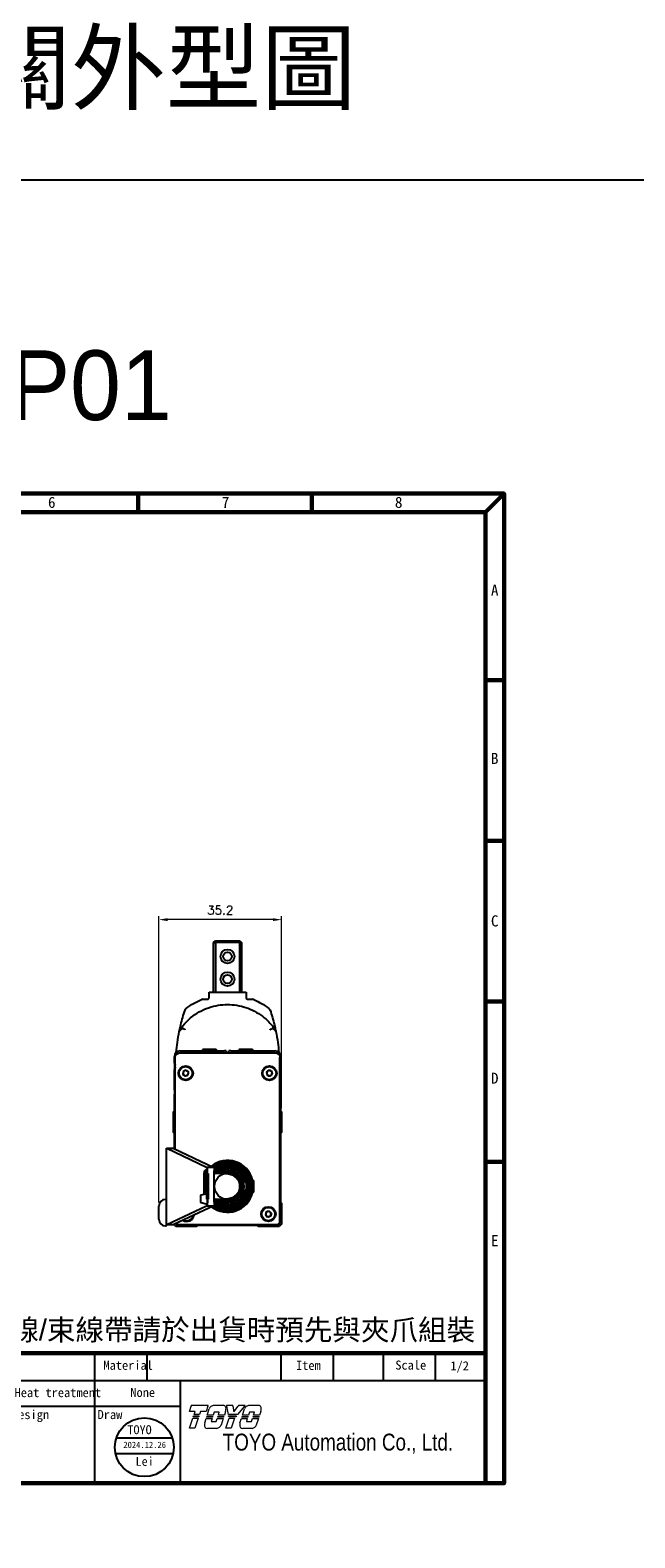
# Model space of a CAD drawing. Header units: millimetres. Extents: x 399 to 6076, y -1991 to 1602.
# Tile 308 of 324: x 5402 to 5576, y 396 to 828. Entities that reach past the tile are written whole.
import ezdxf
from ezdxf.enums import TextEntityAlignment as Align

# ---------------------------------------------------------------- set-up
doc = ezdxf.new("R2010")
doc.units = ezdxf.units.MM
doc.linetypes.add('SLD-實線', pattern=[0])
for name, color, linetype, lineweight in [('AM_0', 7, 'Continuous', 50), ('AM_5', 3, 'Continuous', 25), ('可見 (ISO)', 7, 'Continuous', 25)]:
    doc.layers.add(name, color=color, linetype=linetype, lineweight=lineweight)
doc.layers.add('BORDER', color=7, linetype='Continuous')
doc.layers.add('圖框', color=7, linetype='SLD-實線')
doc.styles.add('SEACAD_arial_ttf', font='arial.ttf', dxfattribs={"height": 0.2})
doc.styles.get("Standard").update_dxf_attribs({"font": 'arial.ttf'})
doc.styles.add('尺寸標註', font='romans.shx', dxfattribs={"bigfont": 'CHINESET.SHX'})
doc.styles.add('標題欄', font='txt')
doc.dimstyles.new('CNS1$0', dxfattribs={"dimtxt": 2.5, "dimasz": 2.5, "dimexe": 1, "dimexo": 1, "dimgap": 1.5, "dimtad": 1, "dimtoh": 1, "dimdec": 1, "dimdsep": 46, "dimtxsty": '尺寸標註', "dimcen": 0, "dimclrd": 2, "dimclre": 2, "dimclrt": 1, "dimadec": 0, "dimazin": 2, "dimtp": 0.1, "dimtm": 0.1, "dimtfac": 0.71, "dimtdec": 1, "dimtmove": 0, "dimatfit": 0, "dimfxl": 0, "dimlwd": 13, "dimlwe": 13, "dimarcsym": 0})

# ---------------------------------------------------------------- blocks, each defined once
blk = doc.blocks.new('A4-英文圖框-橫式')
at = {"layer": 'BORDER', "color": 123, "linetype": 'Continuous', "lineweight": 60, "ltscale": 25.4}
for p, q in [((2450.2, 183.5), (2450.2, 188.79)), ((2499.95, 183.5), (2499.95, 188.79)), ((2549.79, 183.5), (2555.09, 188.79)), ((2151.7, 183.5), (2549.79, 183.5)), ((2549.79, 183.5), (2549.79, -95.06)), ((2549.79, 135.31), (2555.09, 135.31)), ((2549.79, 89.23), (2555.09, 89.23)), ((2549.79, 43.16), (2555.09, 43.16)), ((2549.79, -2.91), (2555.09, -2.91)), ((2151.7, -57.78), (2549.79, -57.78))]:
    blk.add_line(p, q, dxfattribs=at)
at = {"layer": 'BORDER', "color": 60, "linetype": 'Continuous', "ltscale": 25.4}
for p, q in [((2437.78, -65.63), (2437.78, -57.78)), ((2452.78, -65.63), (2452.78, -57.78)), ((2491.17, -65.63), (2491.17, -57.78)), ((2506.17, -65.63), (2506.17, -57.78)), ((2520.48, -65.63), (2520.48, -57.78)), ((2535.48, -65.63), (2535.48, -57.78)), ((2151.7, -65.63), (2549.79, -65.63)), ((2437.78, -95.06), (2437.78, -65.63)), ((2462.31, -95.06), (2462.31, -65.63)), ((2364.21, -72.99), (2462.31, -72.99)), ((2364.21, -95.06), (2549.79, -95.06))]:
    blk.add_line(p, q, dxfattribs=at)
at = {"layer": 'BORDER', "color": 123, "linetype": 'Continuous', "lineweight": 60, "ltscale": 25.4}
blk.add_lwpolyline([(2151.7, 188.79), (2555.09, 188.79), (2555.09, -95.06), (2151.7, -95.06)], close=True, dxfattribs=at)
at = {"layer": '可見 (ISO)', "lineweight": 5}
for p, q in [((2464.86, -74.45), (2465.34, -72.94)), ((2465.42, -72.7), (2465.34, -72.94)), ((2465.42, -72.7), (2470.26, -72.7)), ((2470.18, -72.94), (2469.69, -74.45)), ((2470.18, -72.94), (2470.26, -72.7)), ((2471.8, -72.7), (2474.55, -72.7)), ((2475.55, -72.7), (2475.59, -72.94)), ((2475.55, -72.7), (2477.31, -72.7)), ((2476.04, -75.35), (2475.59, -72.94)), ((2477.34, -72.94), (2477.31, -72.7)), ((2477.34, -72.94), (2477.59, -74.57)), ((2477.59, -74.57), (2478.86, -72.94)), ((2480.66, -72.94), (2478.67, -75.35)), ((2479.05, -72.7), (2478.86, -72.94)), ((2479.05, -72.7), (2480.86, -72.7)), ((2480.66, -72.94), (2480.86, -72.7)), ((2481.92, -72.7), (2484.68, -72.7)), ((2466.49, -74.45), (2464.86, -74.45)), ((2464.9, -79.28), (2465.84, -76.38)), ((2465.84, -76.38), (2467.4, -76.38)), ((2465.99, -75.96), (2466.06, -75.75)), ((2467.55, -75.96), (2465.99, -75.96)), ((2466.06, -75.75), (2467.62, -75.75)), ((2466.2, -75.35), (2466.49, -74.45)), ((2467.77, -75.35), (2466.2, -75.35)), ((2467.4, -76.38), (2466.47, -79.28)), ((2467.62, -75.75), (2467.55, -75.96)), ((2468.06, -74.45), (2467.77, -75.35)), ((2469.69, -74.45), (2468.06, -74.45)), ((2469.25, -77.77), (2469.66, -76.5)), ((2469.66, -76.5), (2471.36, -76.5)), ((2469.79, -76.08), (2469.86, -75.88)), ((2471.49, -76.08), (2469.79, -76.08)), ((2469.86, -75.88), (2471.56, -75.88)), ((2469.97, -75.48), (2470.53, -73.73)), ((2471.69, -75.48), (2469.97, -75.48)), ((2471.36, -76.5), (2471.09, -77.31)), ((2471.09, -77.31), (2472.57, -77.31)), ((2471.56, -75.88), (2471.49, -76.08)), ((2471.95, -74.66), (2471.69, -75.48)), ((2473.43, -74.66), (2471.95, -74.66)), ((2472.57, -77.31), (2472.83, -76.5)), ((2472.83, -76.5), (2474.53, -76.5)), ((2472.99, -76.08), (2473.06, -75.88)), ((2474.69, -76.08), (2472.99, -76.08)), ((2473.06, -75.88), (2474.76, -75.88)), ((2473.17, -75.48), (2473.43, -74.66)), ((2474.89, -75.48), (2473.17, -75.48)), ((2474.53, -76.5), (2473.94, -78.35)), ((2474.76, -75.88), (2474.69, -76.08)), ((2475.2, -74.5), (2474.89, -75.48)), ((2475.3, -79.28), (2476.23, -76.38)), ((2478.67, -75.35), (2476.04, -75.35)), ((2476.16, -75.96), (2476.12, -75.75)), ((2476.12, -75.75), (2478.35, -75.75)), ((2478.18, -75.96), (2476.16, -75.96)), ((2476.23, -76.38), (2477.8, -76.38)), ((2477.8, -76.38), (2476.87, -79.28)), ((2478.35, -75.75), (2478.18, -75.96)), ((2479.37, -77.77), (2479.78, -76.5)), ((2479.78, -76.5), (2481.48, -76.5)), ((2479.92, -76.08), (2479.98, -75.88)), ((2481.61, -76.08), (2479.92, -76.08)), ((2479.98, -75.88), (2481.68, -75.88)), ((2480.09, -75.48), (2480.65, -73.73)), ((2481.81, -75.48), (2480.09, -75.48)), ((2481.48, -76.5), (2481.22, -77.31)), ((2481.22, -77.31), (2482.69, -77.31)), ((2481.68, -75.88), (2481.61, -76.08)), ((2482.08, -74.66), (2481.81, -75.48)), ((2483.55, -74.66), (2482.08, -74.66)), ((2482.69, -77.31), (2482.95, -76.5)), ((2482.95, -76.5), (2484.65, -76.5)), ((2483.11, -76.08), (2483.18, -75.88)), ((2484.81, -76.08), (2483.11, -76.08)), ((2483.18, -75.88), (2484.88, -75.88)), ((2483.29, -75.48), (2483.55, -74.66)), ((2485.01, -75.48), (2483.29, -75.48)), ((2484.65, -76.5), (2484.06, -78.35)), ((2484.88, -75.88), (2484.81, -76.08)), ((2485.33, -74.5), (2485.01, -75.48)), ((2466.47, -79.28), (2464.9, -79.28)), ((2472.78, -79.33), (2470.03, -79.33)), ((2476.87, -79.28), (2475.3, -79.28)), ((2482.91, -79.33), (2480.15, -79.33))]:
    blk.add_line(p, q, dxfattribs=at)
for centre, radius, start, end in [((2471.99, -74.24), 1.55, 123.3001, 160.8894), ((2474.52, -73.55), 0.85, 349.7215, 45.5037), ((2482.12, -74.24), 1.55, 123.3001, 160.8894), ((2484.64, -73.55), 0.85, 349.7215, 45.5037), ((2474.81, -78.7), 5.64, 170.4732, 176.6243), ((2469.75, -73.08), 5.64, 345.4024, 353.6243), ((2484.93, -78.7), 5.64, 170.4732, 176.6243), ((2479.87, -73.08), 5.64, 345.4024, 353.6243), ((2470.02, -78.48), 0.85, 172.7215, 270.3361), ((2472.48, -77.8), 1.55, 281.1769, 339.4117), ((2480.15, -78.48), 0.85, 172.7215, 270.3361), ((2482.61, -77.8), 1.55, 281.1769, 339.4117)]:
    blk.add_arc(centre, radius, start, end, dxfattribs=at)
for points, knots in [([(2471.14, -72.94), (2471.22, -72.89), (2471.31, -72.84), (2471.53, -72.75), (2471.66, -72.72), (2471.8, -72.7)], [0.7632588, 0.7632588, 0.7632588, 0.7632588, 0.8183582, 0.8183582, 0.8969132, 0.8969132, 0.8969132, 0.8969132]), ([(2475.11, -72.94), (2475.04, -72.87), (2474.94, -72.81), (2474.75, -72.73), (2474.65, -72.71), (2474.55, -72.7)], [0.3846511, 0.3846511, 0.3846511, 0.3846511, 0.4469665, 0.4469665, 0.5029651, 0.5029651, 0.5029651, 0.5029651]), ([(2481.26, -72.94), (2481.34, -72.89), (2481.43, -72.84), (2481.65, -72.75), (2481.79, -72.72), (2481.92, -72.7)], [0.7632591, 0.7632591, 0.7632591, 0.7632591, 0.8183584, 0.8183584, 0.8969135, 0.8969135, 0.8969135, 0.8969135]), ([(2485.23, -72.94), (2485.16, -72.87), (2485.06, -72.81), (2484.87, -72.73), (2484.77, -72.71), (2484.68, -72.7)], [0.3846512, 0.3846512, 0.3846512, 0.3846512, 0.4469719, 0.4469719, 0.5029651, 0.5029651, 0.5029651, 0.5029651])]:
    blk.add_open_spline(points, degree=3, knots=knots, dxfattribs=at)
at = {"color": 60, "style": '標題欄'}
for s, p in [('6', (2424.32, 184.72)), ('7', (2474.15, 184.72)), ('8', (2523.79, 184.72)), ('A', (2551.33, 159.51)), ('B', (2551.33, 111.26)), ('C', (2551.33, 64.66)), ('D', (2551.33, 19.54)), ('E', (2551.33, -27.06))]:
    blk.add_text(s, height=3.18, dxfattribs=at).set_placement(p)
at = {"color": 3, "style": '標題欄'}
for s, p in [('7', (2474.15, 184.72)), ('A', (2551.33, 159.51)), ('B', (2551.33, 111.26)), ('C', (2551.33, 64.66)), ('D', (2551.33, 19.54)), ('E', (2551.33, -27.06))]:
    blk.add_text(s, height=3.18, dxfattribs=at).set_placement(p)
at = {"layer": 'BORDER', "color": 7, "linetype": 'Continuous', "ltscale": 25.4, "style": 'SEACAD_arial_ttf', "width": 0.8}
blk.add_text('TOYO Automation Co., Ltd.', height=4.8353, dxfattribs=at).set_placement((2474.42, -80.83), align=Align.TOP_LEFT)
at = {"layer": '圖框', "style": '標題欄'}
for s, height, p in [(' Material', 2.605, (2438.46, -59.91)), ('Item', 2.605, (2495.44, -59.94)), ('Scale', 2.605, (2523.91, -59.86)), ('Heat treatment', 2.6053, (2414.74, -67.75)), ('Design', 2.605, (2414.01, -74.05)), ('Draw', 2.605, (2438.54, -74.05))]:
    blk.add_text(s, height=height, dxfattribs=at).set_placement(p, align=Align.TOP_LEFT)
blk = doc.blocks.new('*D417')
at = {"layer": 'AM_5', "color": 2, "lineweight": 13}
for p, q in [((5439.04, 491.92), (5439.04, 574.06)), ((5471.74, 573.06), (5441.54, 573.06)), ((5474.24, 518.97), (5474.24, 574.06))]:
    blk.add_line(p, q, dxfattribs=at)
at = {"layer": 'AM_5', "color": 2}
for points in [[(5441.54, 573.48), (5441.54, 572.65), (5439.04, 573.06)], [(5471.74, 573.48), (5471.74, 572.65), (5474.24, 573.06)]]:
    blk.add_solid(points, dxfattribs=at)
at = {"layer": 'Defpoints', "color": 0}
for p in [(5439.04, 573.06), (5474.24, 517.97), (5439.04, 490.92)]:
    blk.add_point(p, dxfattribs=at)
at = {"layer": 'AM_5', "color": 1, "insert": (5456.64, 575.81), "char_height": 2.5, "attachment_point": 5, "style": '尺寸標註'}
blk.add_mtext('35.2', dxfattribs=at)

msp = doc.modelspace()

# ---------------------------------------------------------------- linework, layer by layer
for p, q in [((5450.947, 493.793), (5450.947, 492.193)), ((5451.188, 494.087), (5452.588, 494.432)), ((5452.947, 494.138), (5452.947, 491.848)), ((5452.947, 494.095), (5452.947, 491.891)), ((5451.163, 491.905), (5452.563, 491.56))]:
    msp.add_line(p, q)
at = {"color": 1}
for p, q in [((5426.892, 424.418), (5442.862, 424.418)), ((5426.638, 419.957), (5443.117, 419.957))]:
    msp.add_line(p, q, dxfattribs=at)
at = {"color": 2}
msp.add_lwpolyline([(5074.625, 785.255), (6076.406, 785.255), (6076.406, -980.166), (5074.625, -980.166)], close=True, dxfattribs=at)
at = {"color": 1}
msp.add_circle((5434.877, 421.726), 8.427, dxfattribs=at)
for centre, start, end in [((5451.247, 493.793), 101.30993, 180), ((5452.647, 494.138), 0, 101.30993), ((5451.247, 492.193), 180, 253.67936), ((5452.647, 491.848), 253.67936, 0)]:
    msp.add_arc(centre, 0.3, start, end)
at = {"layer": 'AM_0'}
for p, q in [((5452.228, 494.343), (5452.228, 500.268)), ((5452.948, 492.868), (5452.948, 500.268)), ((5454.955, 501.281), (5454.947, 501.281)), ((5458.97, 500.311), (5454.95, 500.563)), ((5459.014, 501.03), (5454.973, 501.28)), ((5452.947, 492.568), (5452.948, 492.568)), ((5452.948, 491.848), (5452.947, 491.848)), ((5454.947, 492.575), (5458.972, 492.825)), ((5454.991, 491.856), (5459.016, 492.107))]:
    msp.add_line(p, q, dxfattribs=at)
for centre, radius, start, end in [((5453.248, 500.268), 1.02, 107.10464, 180), ((5454.932, 500.263), 0.3, 86.43146, 87.07995), ((5454.954, 500.981), 0.3, 86.46463, 89.91868), ((5458.739, 496.568), 3.75, 273.56049, 86.46463), ((5458.739, 496.568), 4.47, 273.56049, 86.46463), ((5454.897, 492.16), 0.318, 279.0694, 287.16259)]:
    msp.add_arc(centre, radius, start, end, dxfattribs=at)
at = {"layer": '可見 (ISO)'}
for p, q in [((5454.739, 566.518), (5455.239, 567.018)), ((5455.239, 567.018), (5462.239, 567.018)), ((5455.239, 566.518), (5455.239, 567.018)), ((5462.239, 567.018), (5462.239, 566.518)), ((5462.239, 567.018), (5462.739, 566.518)), ((5454.739, 552.218), (5454.739, 566.518)), ((5454.739, 566.518), (5455.239, 566.518)), ((5462.239, 566.518), (5455.239, 566.518)), ((5455.239, 566.518), (5455.239, 552.218)), ((5462.239, 552.218), (5462.239, 566.518)), ((5462.239, 566.518), (5462.739, 566.518)), ((5462.739, 566.518), (5462.739, 552.218)), ((5451.634, 550.218), (5452.939, 550.218)), ((5453.439, 550.718), (5453.439, 552.218)), ((5453.439, 552.218), (5453.908, 552.218)), ((5453.908, 552.218), (5463.57, 552.218)), ((5463.57, 552.218), (5464.039, 552.218)), ((5464.039, 552.218), (5464.039, 550.718)), ((5464.539, 550.218), (5465.843, 550.218)), ((5446.469, 541.571), (5446.469, 541.571)), ((5443.539, 531.935), (5443.539, 533.818)), ((5443.539, 531.935), (5443.539, 530.102)), ((5443.722, 507.256), (5443.722, 533.585)), ((5445.139, 535.418), (5457.839, 535.418)), ((5451.739, 535.918), (5451.539, 535.718)), ((5455.539, 535.718), (5451.539, 535.718)), ((5451.539, 535.418), (5451.539, 535.718)), ((5451.739, 535.918), (5455.339, 535.918)), ((5455.339, 535.918), (5455.539, 535.718)), ((5455.539, 535.418), (5455.539, 535.718)), ((5458.339, 535.418), (5457.839, 535.418)), ((5458.339, 535.418), (5458.339, 534.855)), ((5459.639, 535.418), (5459.139, 535.418)), ((5459.139, 534.855), (5459.139, 535.418)), ((5459.639, 535.418), (5472.339, 535.418)), ((5462.139, 535.918), (5461.939, 535.718)), ((5465.939, 535.718), (5461.939, 535.718)), ((5461.939, 535.418), (5461.939, 535.718)), ((5462.139, 535.918), (5465.739, 535.918)), ((5465.739, 535.918), (5465.939, 535.718)), ((5465.939, 535.418), (5465.939, 535.718)), ((5473.756, 486.001), (5473.756, 533.585)), ((5473.939, 533.818), (5473.939, 531.935)), ((5473.939, 530.102), (5473.939, 531.935)), ((5443.539, 524.118), (5443.539, 530.102)), ((5445.99, 529.503), (5445.945, 528.612)), ((5446.693, 528.127), (5445.945, 528.612)), ((5446.785, 529.909), (5445.99, 529.503)), ((5447.488, 528.533), (5446.693, 528.127)), ((5446.785, 529.909), (5447.533, 529.424)), ((5447.488, 528.533), (5447.533, 529.424)), ((5469.886, 529.28), (5470.54, 529.888)), ((5469.886, 529.28), (5470.085, 528.411)), ((5470.938, 528.149), (5470.085, 528.411)), ((5470.54, 529.888), (5471.392, 529.625)), ((5470.938, 528.149), (5471.591, 528.756)), ((5471.591, 528.756), (5471.392, 529.625)), ((5473.939, 530.102), (5473.939, 524.118)), ((5443.539, 524.118), (5443.539, 523.118)), ((5473.939, 523.118), (5473.939, 524.118)), ((5443.722, 523.118), (5443.539, 523.118)), ((5443.722, 523.018), (5443.539, 523.018)), ((5443.539, 518.268), (5443.539, 523.018)), ((5473.939, 523.118), (5473.756, 523.118)), ((5473.756, 523.018), (5473.939, 523.018)), ((5473.939, 523.018), (5473.939, 518.268)), ((5443.239, 517.968), (5443.539, 518.268)), ((5443.239, 511.968), (5443.239, 517.968)), ((5473.939, 518.268), (5474.239, 517.968)), ((5474.239, 517.968), (5474.239, 511.968)), ((5443.539, 511.668), (5443.239, 511.968)), ((5443.539, 507.343), (5443.539, 511.668)), ((5474.239, 511.968), (5473.939, 511.668)), ((5473.939, 511.668), (5473.939, 492.015)), ((5441.239, 485.518), (5441.239, 507.518)), ((5441.239, 507.518), (5443.239, 507.518)), ((5452.74, 502.018), (5441.375, 507.387)), ((5443.307, 507.453), (5454.811, 502.018)), ((5452.879, 502.018), (5452.74, 502.018)), ((5452.947, 502.018), (5452.879, 502.018)), ((5452.947, 501.018), (5452.947, 502.018)), ((5454.947, 502.018), (5452.947, 502.018)), ((5454.947, 502.018), (5454.947, 501.018)), ((5452.947, 492.018), (5452.947, 501.018)), ((5454.947, 492.018), (5454.947, 501.018)), ((5465.568, 498.468), (5465.654, 498.468)), ((5466.154, 497.968), (5466.154, 498.036)), ((5466.154, 497.968), (5466.154, 495.168)), ((5465.654, 494.668), (5465.568, 494.668)), ((5466.154, 495.168), (5466.154, 495.168)), ((5466.154, 495.1), (5466.154, 495.1)), ((5439.039, 487.118), (5439.039, 490.918)), ((5440.939, 492.818), (5441.239, 492.818)), ((5441.375, 485.649), (5452.74, 491.018)), ((5454.811, 491.018), (5443.307, 485.584)), ((5452.74, 491.018), (5452.879, 491.018)), ((5452.879, 491.018), (5452.947, 491.018)), ((5452.947, 491.018), (5452.947, 492.018)), ((5452.947, 491.018), (5454.947, 491.018)), ((5454.947, 492.018), (5454.947, 491.018)), ((5469.801, 489.242), (5469.58, 488.378)), ((5469.801, 489.242), (5470.66, 489.482)), ((5471.298, 488.858), (5470.66, 489.482)), ((5471.298, 488.858), (5471.077, 487.994)), ((5473.939, 492.015), (5474.239, 491.715)), ((5474.239, 491.715), (5474.239, 485.715)), ((5440.939, 485.218), (5441.239, 485.218)), ((5443.239, 485.518), (5441.239, 485.518)), ((5441.239, 485.218), (5441.239, 485.518)), ((5443.936, 485.018), (5443.35, 485.604)), ((5449.936, 485.018), (5443.936, 485.018)), ((5448.957, 487.51), (5448.957, 487.51)), ((5450.236, 485.318), (5449.936, 485.018)), ((5467.242, 485.318), (5450.236, 485.318)), ((5467.542, 485.018), (5467.242, 485.318)), ((5473.542, 485.018), (5467.542, 485.018)), ((5469.58, 488.378), (5470.218, 487.754)), ((5471.077, 487.994), (5470.218, 487.754)), ((5474.239, 485.715), (5473.542, 485.018))]:
    msp.add_line(p, q, dxfattribs=at)
for centre, radius in [((5458.739, 562.518), 2), ((5458.739, 562.518), 1.25), ((5458.739, 556.018), 2), ((5458.739, 556.018), 1.25), ((5446.739, 529.018), 2.1), ((5446.739, 529.018), 1.9), ((5470.739, 529.018), 2.1), ((5470.739, 529.018), 1.9), ((5458.739, 496.568), 3.75), ((5470.439, 488.618), 2.1), ((5470.439, 488.618), 1.9)]:
    msp.add_circle(centre, radius, dxfattribs=at)
for centre, radius, start, end in [((5445.139, 533.818), 1.6, 90, 180), ((5472.339, 533.818), 1.6, 0, 90), ((5446.739, 529.018), 0.773, 177.0656, 237.0656), ((5446.739, 529.018), 0.772, 117.0656, 177.0656), ((5446.739, 529.018), 0.772, 237.0656, 297.0656), ((5446.739, 529.018), 0.772, 57.0656, 117.0656), ((5446.739, 529.018), 0.772, 297.0656, 357.0656), ((5446.739, 529.018), 0.772, 357.0656, 57.0656), ((5470.739, 529.018), 0.772, 132.89512, 192.89512), ((5470.739, 529.018), 0.772, 192.89512, 252.89512), ((5470.739, 529.018), 0.772, 72.89512, 132.89512), ((5470.739, 529.018), 0.772, 252.89512, 312.89512), ((5470.739, 529.018), 0.773, 12.89512, 72.89512), ((5470.739, 529.018), 0.772, 312.89512, 12.89512), ((5458.739, 496.568), 7.415, 14.84684, 128.71886), ((5458.739, 496.568), 7.088, 233.40206, 127.42345), ((5458.739, 496.568), 6.996, 233.80424, 127.03515), ((5458.739, 496.568), 6.905, 234.21872, 126.63509), ((5458.739, 496.568), 6.813, 234.64608, 126.2227), ((5458.739, 496.568), 6.721, 235.65555, 125.79737), ((5458.739, 496.568), 6.629, 235.112, 124.888), ((5458.739, 496.568), 6.538, 234.54941, 125.45059), ((5458.739, 496.568), 6.446, 233.96668, 126.03332), ((5458.739, 496.568), 6.354, 233.36258, 126.63742), ((5458.739, 496.568), 6.262, 232.7358, 127.2642), ((5458.739, 496.568), 6.171, 232.08488, 127.91512), ((5458.739, 496.568), 6.079, 231.40823, 128.59177), ((5458.739, 496.568), 5.907, 232.74226, 127.26843), ((5458.739, 496.568), 5.55, 21.37565, 122.80178), ((5458.739, 496.568), 5.183, 23.03684, 116.86093), ((5458.739, 496.568), 5.183, 130.07151, 137.01954), ((5465.654, 497.968), 0.5, 0, 90), ((5458.739, 496.568), 7.415, 232.06105, 345.15316), ((5458.739, 496.568), 5.183, 222.98046, 229.90517), ((5458.739, 496.568), 5.55, 237.2089, 338.62435), ((5458.739, 496.568), 5.183, 243.14975, 336.96316), ((5465.654, 495.168), 0.5, 270, 0), ((5440.939, 490.918), 1.9, 90, 180), ((5470.439, 488.618), 0.772, 165.63629, 225.63629), ((5470.439, 488.618), 0.772, 105.63629, 165.63629), ((5470.439, 488.618), 0.772, 45.63629, 105.63629), ((5470.439, 488.618), 0.772, 345.63629, 45.63629), ((5440.939, 487.118), 1.9, 180, 270), ((5447.039, 488.618), 2.1, 238.47972, 352.09353), ((5447.039, 488.618), 1.9, 242.52195, 348.0513), ((5470.439, 488.618), 0.772, 225.63629, 285.63629), ((5470.439, 488.618), 0.772, 285.63629, 345.63629)]:
    msp.add_arc(centre, radius, start, end, dxfattribs=at)
for centre, major_axis, ratio, start_param, end_param in [((5451.754, 548.613), (-0.315, 1.585), 0.7835959, 6.1286413, 6.4395151), ((5465.726, 548.625), (0.313, 1.574), 0.7865967, 6.1262564, 6.4383015), ((5435.046, 544.954), (-22.703, 10.591), 0.0797824, 4.2228012, 4.2470428), ((5482.432, 544.954), (22.703, 10.591), 0.0797824, 2.0361425, 2.060384), ((5444.97, 534.337), (-0.001, 0.5), 0.1513074, 6.2655287, 6.2831854), ((5472.508, 534.337), (0.001, 0.5), 0.1513074, 0, 0.0176566), ((5445.239, 507.518), (-4, 0), 0.1265825, 0, 0.2617994), ((5445.239, 507.518), (2, 0), 0.1265825, 3.1415927, 3.403392), ((5445.239, 485.518), (4, 0), 0.1265825, 2.8797933, 3.1415927), ((5445.239, 485.518), (-2, 0), 0.1265825, 6.0213859, 6.2831853), ((5444.222, 485.501), (-0.5, 0.5), 0.0174471, 0.790835, 0.9648222), ((5473.256, 485.501), (-0.5, -0.5), 0.0174524, 2.1768004, 3.1241367)]:
    msp.add_ellipse(centre, major_axis=major_axis, ratio=ratio, start_param=start_param, end_param=end_param, dxfattribs=at)
for points in [[(5446.878, 547.605), (5448.224, 548.642), (5449.681, 549.488), (5451.25, 550.141)], [(5466.228, 550.141), (5467.796, 549.488), (5469.253, 548.642), (5470.599, 547.605)], [(5445.317, 542.927), (5445.663, 544.347), (5446.071, 545.748), (5446.542, 547.134)], [(5446.542, 547.134), (5446.605, 547.32), (5446.722, 547.484), (5446.878, 547.605)], [(5446.542, 547.134), (5446.605, 547.32), (5446.722, 547.484), (5446.878, 547.605)], [(5470.599, 547.605), (5470.756, 547.484), (5470.873, 547.32), (5470.936, 547.134)], [(5470.599, 547.605), (5470.756, 547.484), (5470.873, 547.32), (5470.936, 547.134)], [(5470.936, 547.134), (5471.407, 545.748), (5471.814, 544.347), (5472.161, 542.927)], [(5444.952, 541.317), (5444.954, 541.329), (5444.956, 541.34), (5444.959, 541.352)], [(5444.952, 541.317), (5444.954, 541.329), (5444.956, 541.34), (5444.959, 541.352)], [(5444.959, 541.352), (5445.071, 541.883), (5445.19, 542.408), (5445.317, 542.927)], [(5470.941, 541.49), (5470.956, 541.524), (5470.978, 541.555), (5471.01, 541.572)], [(5472.161, 542.927), (5472.288, 542.408), (5472.407, 541.883), (5472.519, 541.352)], [(5472.519, 541.352), (5472.521, 541.34), (5472.524, 541.329), (5472.526, 541.317)], [(5472.519, 541.352), (5472.521, 541.34), (5472.524, 541.329), (5472.526, 541.317)], [(5454.947, 500.36), (5455.012, 500.425), (5455.079, 500.489), (5455.147, 500.55)], [(5463.509, 498.596), (5463.544, 498.513), (5463.578, 498.428), (5463.609, 498.346)], [(5455.145, 492.587), (5455.078, 492.648), (5455.012, 492.711), (5454.947, 492.776)], [(5456.738, 491.197), (5456.28, 491.368), (5455.84, 491.601), (5455.438, 491.884)], [(5456.733, 491.592), (5456.501, 491.686), (5456.275, 491.797), (5456.058, 491.923)]]:
    msp.add_open_spline(points, degree=3, dxfattribs=at)
for points, knots in [([(5452.939, 550.218), (5453.005, 550.218), (5453.073, 550.232), (5453.134, 550.258), (5453.137, 550.259), (5453.14, 550.26), (5453.143, 550.262), (5453.202, 550.288), (5453.254, 550.325), (5453.297, 550.369), (5453.301, 550.373), (5453.304, 550.377), (5453.308, 550.381), (5453.35, 550.427), (5453.381, 550.478), (5453.403, 550.531), (5453.427, 550.592), (5453.439, 550.655), (5453.439, 550.718)], [0, 0, 0, 0, 0.00020220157, 0.00020220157, 0.00020220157, 0.0002125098, 0.0002125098, 0.0002125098, 0.00040758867, 0.00040758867, 0.00040758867, 0.0004250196, 0.0004250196, 0.0004250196, 0.00062428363, 0.00062428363, 0.00062428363, 0.00085003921, 0.00085003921, 0.00085003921, 0.00085003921]), ([(5464.039, 550.718), (5464.039, 550.655), (5464.051, 550.591), (5464.075, 550.531), (5464.097, 550.477), (5464.128, 550.426), (5464.17, 550.38), (5464.174, 550.376), (5464.177, 550.373), (5464.181, 550.369), (5464.223, 550.325), (5464.276, 550.288), (5464.335, 550.261), (5464.399, 550.233), (5464.469, 550.218), (5464.539, 550.218)], [0, 0, 0, 0, 0.00022361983, 0.00022361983, 0.00022361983, 0.00042230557, 0.00042230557, 0.00042230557, 0.00043923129, 0.00043923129, 0.00043923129, 0.00063345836, 0.00063345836, 0.00063345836, 0.00084461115, 0.00084461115, 0.00084461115, 0.00084461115]), ([(5444.952, 541.317), (5446.174, 543.038), (5447.657, 544.632), (5451.001, 546.926), (5452.831, 547.748), (5456.447, 548.656), (5458.272, 548.811), (5461.828, 548.525), (5463.606, 548.086), (5466.901, 546.677), (5468.456, 545.682), (5470.827, 543.545), (5471.719, 542.453), (5472.526, 541.317)], [0, 0, 0, 0, 0.6331429, 0.6331429, 1.2166384, 1.2166384, 1.7516947, 1.7516947, 2.2870817, 2.2870817, 2.8266207, 2.8266207, 3.2444598, 3.2444598, 3.2444598, 3.2444598]), ([(5444.043, 534.984), (5444.118, 535.941), (5444.221, 536.896), (5444.496, 538.901), (5444.673, 539.95), (5444.885, 540.992)], [0.03046938, 0.03046938, 0.03046938, 0.03046938, 0.3193476, 0.3193476, 0.63864649, 0.63864649, 0.63864649, 0.63864649]), ([(5445.988, 541.82), (5445.976, 541.826), (5445.963, 541.831), (5445.933, 541.835), (5445.917, 541.835), (5445.858, 541.83), (5445.814, 541.814), (5445.656, 541.74), (5445.525, 541.635), (5445.218, 541.354), (5445.04, 541.166), (5444.885, 540.992)], [0, 0, 0, 0, 0.00470334, 0.00470334, 0.01009541, 0.01009541, 0.02410025, 0.02410025, 0.06567631, 0.06567631, 0.1177835, 0.1177835, 0.1177835, 0.1177835]), ([(5444.885, 540.992), (5444.899, 541.062), (5444.913, 541.131), (5444.933, 541.229), (5444.941, 541.265), (5444.949, 541.307), (5444.952, 541.317), (5444.952, 541.317)], [-0.124732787, -0.124732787, -0.124732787, -0.124732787, -0.098290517, -0.098290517, -0.078358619, -0.078358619, -0.062367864, -0.062367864, -0.062367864, -0.062367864]), ([(5446.468, 541.572), (5446.472, 541.57), (5446.476, 541.567), (5446.48, 541.565), (5446.49, 541.558), (5446.498, 541.551), (5446.505, 541.542), (5446.518, 541.527), (5446.528, 541.509), (5446.536, 541.49)], [0, 0, 0, 0, 0.00001612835, 0.00001612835, 0.00001612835, 0.00005467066, 0.00005467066, 0.00005467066, 0.00012198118, 0.00012198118, 0.00012198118, 0.00012198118]), ([(5472.593, 540.992), (5472.437, 541.166), (5472.259, 541.355), (5471.953, 541.635), (5471.821, 541.74), (5471.664, 541.814), (5471.619, 541.83), (5471.561, 541.835), (5471.545, 541.835), (5471.515, 541.831), (5471.502, 541.826), (5471.489, 541.82)], [0.000001, 0.000001, 0.000001, 0.000001, 0.07149236, 0.07149236, 0.12775033, 0.12775033, 0.14660598, 0.14660598, 0.15386853, 0.15386853, 0.16020485, 0.16020485, 0.16020485, 0.16020485]), ([(5472.526, 541.317), (5472.526, 541.317), (5472.526, 541.317), (5472.526, 541.317), (5472.528, 541.307), (5472.537, 541.264), (5472.545, 541.228), (5472.565, 541.13), (5472.579, 541.062), (5472.593, 540.992)], [-0.062367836, -0.062367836, -0.062367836, -0.062367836, -0.062321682, -0.062321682, -0.04628046, -0.04628046, -0.026305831, -0.026305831, -0.000001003, -0.000001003, -0.000001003, -0.000001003]), ([(5472.593, 540.992), (5472.804, 539.949), (5472.982, 538.901), (5473.257, 536.896), (5473.359, 535.941), (5473.435, 534.984)], [0.000001, 0.000001, 0.000001, 0.000001, 0.31935308, 0.31935308, 0.60820136, 0.60820136, 0.60820136, 0.60820136]), ([(5443.722, 533.585), (5443.722, 533.717), (5443.744, 533.851), (5443.827, 534.106), (5443.892, 534.229), (5443.993, 534.364), (5444.014, 534.39), (5444.103, 534.49), (5444.179, 534.558), (5444.374, 534.693), (5444.501, 534.753), (5444.741, 534.821), (5444.855, 534.837), (5444.968, 534.837)], [0, 0, 0, 0, 0.03967403, 0.03967403, 0.08037187, 0.08037187, 0.09040879, 0.09040879, 0.12071236, 0.12071236, 0.16174628, 0.16174628, 0.19585055, 0.19585055, 0.19585055, 0.19585055]), ([(5444.97, 534.837), (5449.524, 534.849), (5454.131, 534.855), (5463.346, 534.855), (5467.954, 534.849), (5472.508, 534.837)], [6.13129396, 6.13129396, 6.13129396, 6.13129396, 6.28318531, 6.28318531, 6.43507665, 6.43507665, 6.43507665, 6.43507665]), ([(5472.509, 534.837), (5472.641, 534.837), (5472.775, 534.815), (5473.03, 534.73), (5473.153, 534.664), (5473.315, 534.541), (5473.366, 534.496), (5473.435, 534.422), (5473.458, 534.397), (5473.542, 534.291), (5473.597, 534.203), (5473.698, 533.986), (5473.735, 533.85), (5473.753, 533.671), (5473.756, 533.628), (5473.756, 533.585)], [0, 0, 0, 0, 0.0398175, 0.0398175, 0.08085012, 0.08085012, 0.1010636, 0.1010636, 0.1112045, 0.1112045, 0.14182092, 0.14182092, 0.18303135, 0.18303135, 0.19591746, 0.19591746, 0.19591746, 0.19591746]), ([(5455.438, 501.251), (5455.615, 501.377), (5455.799, 501.492), (5456.229, 501.728), (5456.48, 501.843), (5456.738, 501.939)], [1.23813157, 1.23813157, 1.23813157, 1.23813157, 1.30288465, 1.30288465, 1.38533107, 1.38533107, 1.38533107, 1.38533107]), ([(5456.732, 501.543), (5456.732, 501.543), (5456.732, 501.543), (5456.734, 501.544), (5456.736, 501.545), (5456.74, 501.547), (5456.742, 501.547), (5456.751, 501.551), (5456.758, 501.554), (5456.863, 501.595), (5456.962, 501.632), (5457.137, 501.695), (5457.216, 501.721), (5457.349, 501.765), (5457.407, 501.784), (5457.489, 501.811), (5457.519, 501.821), (5457.556, 501.835), (5457.567, 501.839), (5457.578, 501.844), (5457.58, 501.845), (5457.58, 501.845)], [0, 0, 0, 0, 0.00002768, 0.00002768, 0.00061827, 0.00061827, 0.00140572, 0.00140572, 0.00350568, 0.00350568, 0.03532519, 0.03532519, 0.06290227, 0.06290227, 0.08784229, 0.08784229, 0.1064064, 0.1064064, 0.1180308, 0.1180308, 0.12492241, 0.12492241, 0.12492241, 0.12492241]), ([(5456.733, 501.544), (5456.838, 501.586), (5456.945, 501.626), (5457.146, 501.698), (5457.243, 501.73), (5457.402, 501.783), (5457.468, 501.804), (5457.534, 501.827), (5457.551, 501.833), (5457.572, 501.841), (5457.58, 501.845), (5457.58, 501.845)], [0, 0, 0, 0, 0.03395915, 0.03395915, 0.06801761, 0.06801761, 0.09955199, 0.09955199, 0.11263043, 0.11263043, 0.1238885, 0.1238885, 0.1238885, 0.1238885]), ([(5456.738, 501.939), (5456.841, 501.978), (5456.946, 502.014), (5457.145, 502.08), (5457.241, 502.11), (5457.4, 502.16), (5457.466, 502.18), (5457.533, 502.202), (5457.55, 502.208), (5457.573, 502.216), (5457.58, 502.219), (5457.582, 502.22), (5457.582, 502.22), (5457.582, 502.22)], [0, 0, 0, 0, 0.03311401, 0.03311401, 0.06655553, 0.06655553, 0.09789655, 0.09789655, 0.11100926, 0.11100926, 0.12208951, 0.12208951, 0.12377459, 0.12377459, 0.12377459, 0.12377459]), ([(5459.896, 502.22), (5459.896, 502.22), (5459.896, 502.22), (5459.896, 502.219), (5459.899, 502.218), (5459.912, 502.213), (5459.924, 502.209), (5459.964, 502.195), (5459.996, 502.185), (5460.082, 502.158), (5460.141, 502.14), (5460.279, 502.097), (5460.361, 502.071), (5460.541, 502.011), (5460.641, 501.976), (5460.74, 501.939)], [0.03021819, 0.03021819, 0.03021819, 0.03021819, 0.03034282, 0.03034282, 0.03788509, 0.03788509, 0.05032624, 0.05032624, 0.06910226, 0.06910226, 0.09394826, 0.09394826, 0.12232446, 0.12232446, 0.15393677, 0.15393677, 0.15393677, 0.15393677]), ([(5459.899, 501.844), (5459.899, 501.844), (5459.899, 501.844), (5459.899, 501.844), (5459.902, 501.842), (5459.915, 501.837), (5459.928, 501.832), (5459.969, 501.818), (5460.001, 501.807), (5460.088, 501.778), (5460.148, 501.759), (5460.286, 501.713), (5460.369, 501.685), (5460.548, 501.621), (5460.647, 501.583), (5460.745, 501.544)], [0.02990192, 0.02990192, 0.02990192, 0.02990192, 0.0302413, 0.0302413, 0.03787861, 0.03787861, 0.05048967, 0.05048967, 0.06940162, 0.06940162, 0.09437954, 0.09437954, 0.12291581, 0.12291581, 0.15450194, 0.15450194, 0.15450194, 0.15450194]), ([(5460.74, 501.939), (5461.316, 501.724), (5461.864, 501.411), (5462.825, 500.632), (5463.248, 500.155), (5463.912, 499.104), (5464.16, 498.517), (5464.452, 497.309), (5464.499, 496.673), (5464.387, 495.436), (5464.228, 494.818), (5463.725, 493.682), (5463.376, 493.148), (5462.536, 492.233), (5462.034, 491.839), (5461.248, 491.408), (5460.997, 491.293), (5460.74, 491.197)], [0, 0, 0, 0, 0.1845264, 0.1845264, 0.3709825, 0.3709825, 0.5573499, 0.5573499, 0.7437124, 0.7437124, 0.9300775, 0.9300775, 1.1164632, 1.1164632, 1.3028846, 1.3028846, 1.3853311, 1.3853311, 1.3853311, 1.3853311]), ([(5456.057, 501.213), (5456.134, 501.258), (5456.212, 501.301), (5456.435, 501.415), (5456.583, 501.483), (5456.733, 501.544)], [1.192914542, 1.192914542, 1.192914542, 1.192914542, 1.219619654, 1.219619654, 1.268169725, 1.268169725, 1.268169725, 1.268169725]), ([(5460.745, 501.544), (5461.279, 501.328), (5461.784, 501.021), (5462.663, 500.268), (5463.048, 499.812), (5463.642, 498.812), (5463.86, 498.256), (5464.103, 497.119), (5464.131, 496.523), (5463.996, 495.367), (5463.831, 494.794), (5463.332, 493.743), (5462.992, 493.252), (5462.183, 492.416), (5461.703, 492.061), (5461.042, 491.721), (5460.895, 491.653), (5460.745, 491.592)], [0, 0, 0, 0, 0.1727717, 0.1727717, 0.3472748, 0.3472748, 0.521718, 0.521718, 0.6961694, 0.6961694, 0.8706306, 0.8706306, 1.0451117, 1.0451117, 1.2196197, 1.2196197, 1.2681697, 1.2681697, 1.2681697, 1.2681697]), ([(5463.66, 498.21), (5463.688, 498.132), (5463.714, 498.059), (5463.763, 497.915), (5463.785, 497.847), (5463.809, 497.778), (5463.815, 497.761), (5463.825, 497.738), (5463.828, 497.731), (5463.829, 497.728), (5463.829, 497.728), (5463.829, 497.728)], [0.042433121, 0.042433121, 0.042433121, 0.042433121, 0.069091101, 0.069091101, 0.100980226, 0.100980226, 0.114155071, 0.114155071, 0.125294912, 0.125294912, 0.12724438, 0.12724438, 0.12724438, 0.12724438]), ([(5463.907, 498.591), (5463.948, 498.487), (5463.986, 498.38), (5464.056, 498.179), (5464.088, 498.081), (5464.14, 497.918), (5464.162, 497.85), (5464.185, 497.78), (5464.191, 497.762), (5464.2, 497.738), (5464.204, 497.729), (5464.205, 497.726), (5464.205, 497.726), (5464.205, 497.726)], [0, 0, 0, 0, 0.03352976, 0.03352976, 0.06740512, 0.06740512, 0.09907732, 0.09907732, 0.1122867, 0.1122867, 0.12364629, 0.12364629, 0.12626802, 0.12626802, 0.12626802, 0.12626802]), ([(5465.654, 498.468), (5465.736, 498.468), (5465.798, 498.468), (5465.841, 498.468), (5465.884, 498.468), (5465.906, 498.468), (5465.906, 498.468), (5465.906, 498.468), (5465.906, 498.468), (5465.906, 498.468)], [0, 0, 0, 0, 0.00042034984, 0.00042034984, 0.00042034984, 0.00084069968, 0.00084069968, 0.00084069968, 0.00084185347, 0.00084185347, 0.00084185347, 0.00084185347]), ([(5465.906, 498.468), (5465.953, 498.441), (5465.995, 498.406), (5466.055, 498.337), (5466.076, 498.307), (5466.12, 498.226), (5466.138, 498.173), (5466.152, 498.092), (5466.154, 498.064), (5466.154, 498.036)], [0, 0, 0, 0, 0.016163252, 0.016163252, 0.027193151, 0.027193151, 0.043604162, 0.043604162, 0.051899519, 0.051899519, 0.051899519, 0.051899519]), ([(5463.828, 495.407), (5463.828, 495.407), (5463.828, 495.407), (5463.828, 495.407), (5463.827, 495.403), (5463.821, 495.39), (5463.816, 495.377), (5463.801, 495.336), (5463.79, 495.303), (5463.76, 495.216), (5463.74, 495.156), (5463.693, 495.017), (5463.664, 494.935), (5463.595, 494.749), (5463.553, 494.643), (5463.509, 494.54)], [0.02972085, 0.02972085, 0.02972085, 0.02972085, 0.03016739, 0.03016739, 0.03785165, 0.03785165, 0.05055442, 0.05055442, 0.06954292, 0.06954292, 0.09456574, 0.09456574, 0.12317345, 0.12317345, 0.15692106, 0.15692106, 0.15692106, 0.15692106]), ([(5464.205, 495.409), (5464.205, 495.409), (5464.205, 495.409), (5464.204, 495.409), (5464.203, 495.406), (5464.198, 495.394), (5464.193, 495.381), (5464.179, 495.34), (5464.169, 495.308), (5464.141, 495.222), (5464.123, 495.163), (5464.079, 495.025), (5464.052, 494.943), (5463.987, 494.757), (5463.948, 494.65), (5463.907, 494.545)], [0.03006103, 0.03006103, 0.03006103, 0.03006103, 0.03027564, 0.03027564, 0.03785789, 0.03785789, 0.05037892, 0.05037892, 0.06922333, 0.06922333, 0.09410543, 0.09410543, 0.12253926, 0.12253926, 0.15625556, 0.15625556, 0.15625556, 0.15625556]), ([(5465.906, 494.668), (5465.906, 494.668), (5465.859, 494.668), (5465.768, 494.668), (5465.735, 494.668), (5465.697, 494.668), (5465.654, 494.668)], [0.00084200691, 0.00084200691, 0.00084200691, 0.00084200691, 0.00145862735, 0.00145862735, 0.00145862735, 0.00168140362, 0.00168140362, 0.00168140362, 0.00168140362]), ([(5466.154, 495.1), (5466.154, 495.079), (5466.153, 495.058), (5466.143, 494.98), (5466.125, 494.922), (5466.072, 494.819), (5466.036, 494.772), (5465.967, 494.708), (5465.937, 494.686), (5465.906, 494.668)], [0, 0, 0, 0, 0.006254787, 0.006254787, 0.023670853, 0.023670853, 0.041086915, 0.041086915, 0.051872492, 0.051872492, 0.051872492, 0.051872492]), ([(5457.579, 491.292), (5457.579, 491.292), (5457.579, 491.292), (5457.579, 491.292), (5457.576, 491.294), (5457.563, 491.299), (5457.55, 491.304), (5457.509, 491.319), (5457.476, 491.329), (5457.39, 491.358), (5457.33, 491.377), (5457.191, 491.423), (5457.109, 491.451), (5456.93, 491.515), (5456.83, 491.553), (5456.733, 491.592)], [0.02990192, 0.02990192, 0.02990192, 0.02990192, 0.0302413, 0.0302413, 0.03787861, 0.03787861, 0.05048967, 0.05048967, 0.06940162, 0.06940162, 0.09437954, 0.09437954, 0.12291581, 0.12291581, 0.15450194, 0.15450194, 0.15450194, 0.15450194]), ([(5457.581, 490.917), (5457.581, 490.917), (5457.581, 490.917), (5457.581, 490.917), (5457.578, 490.918), (5457.566, 490.923), (5457.553, 490.928), (5457.513, 490.941), (5457.481, 490.951), (5457.396, 490.978), (5457.337, 490.996), (5457.199, 491.039), (5457.116, 491.065), (5456.937, 491.125), (5456.836, 491.16), (5456.738, 491.197)], [0.03021819, 0.03021819, 0.03021819, 0.03021819, 0.03034282, 0.03034282, 0.03788509, 0.03788509, 0.05032624, 0.05032624, 0.06910226, 0.06910226, 0.09394826, 0.09394826, 0.12232446, 0.12232446, 0.15393677, 0.15393677, 0.15393677, 0.15393677]), ([(5460.74, 491.197), (5460.637, 491.158), (5460.531, 491.122), (5460.333, 491.056), (5460.237, 491.026), (5460.078, 490.976), (5460.011, 490.956), (5459.944, 490.934), (5459.928, 490.928), (5459.905, 490.92), (5459.898, 490.917), (5459.896, 490.916), (5459.895, 490.916), (5459.895, 490.916)], [0, 0, 0, 0, 0.03311401, 0.03311401, 0.06655553, 0.06655553, 0.09789655, 0.09789655, 0.11100926, 0.11100926, 0.12208951, 0.12208951, 0.12377459, 0.12377459, 0.12377459, 0.12377459]), ([(5460.746, 491.593), (5460.746, 491.593), (5460.746, 491.593), (5460.744, 491.592), (5460.742, 491.591), (5460.738, 491.59), (5460.735, 491.589), (5460.726, 491.585), (5460.72, 491.582), (5460.615, 491.541), (5460.515, 491.504), (5460.34, 491.442), (5460.262, 491.415), (5460.128, 491.371), (5460.071, 491.352), (5459.989, 491.325), (5459.959, 491.315), (5459.922, 491.301), (5459.911, 491.297), (5459.9, 491.293), (5459.898, 491.291), (5459.898, 491.291)], [0, 0, 0, 0, 0.00002768, 0.00002768, 0.00061827, 0.00061827, 0.00140572, 0.00140572, 0.00350568, 0.00350568, 0.03532519, 0.03532519, 0.06290227, 0.06290227, 0.08784229, 0.08784229, 0.1064064, 0.1064064, 0.1180308, 0.1180308, 0.1249224, 0.1249224, 0.1249224, 0.1249224]), ([(5460.745, 491.592), (5460.64, 491.55), (5460.533, 491.51), (5460.332, 491.438), (5460.235, 491.406), (5460.075, 491.353), (5460.009, 491.332), (5459.943, 491.309), (5459.927, 491.303), (5459.905, 491.295), (5459.898, 491.291), (5459.898, 491.291)], [0, 0, 0, 0, 0.03395915, 0.03395915, 0.06801761, 0.06801761, 0.09955199, 0.09955199, 0.11263043, 0.11263043, 0.1238885, 0.1238885, 0.1238885, 0.1238885]), ([(5443.93, 485.779), (5443.962, 485.814), (5443.996, 485.85), (5444.053, 485.911), (5444.076, 485.934), (5444.1, 485.958)], [-0.027996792, -0.027996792, -0.027996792, -0.027996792, -0.012173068, -0.012173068, -0.00204285, -0.00204285, -0.00204285, -0.00204285]), ([(5444.222, 485.501), (5444.222, 485.501), (5444.219, 485.502), (5444.211, 485.509), (5444.205, 485.514), (5444.18, 485.537), (5444.156, 485.559), (5444.101, 485.612), (5444.071, 485.641), (5444.004, 485.706), (5443.967, 485.742), (5443.93, 485.779)], [0.000000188, 0.000000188, 0.000000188, 0.000000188, 0.007449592, 0.007449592, 0.015299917, 0.015299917, 0.031415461, 0.031415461, 0.046347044, 0.046347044, 0.062471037, 0.062471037, 0.062471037, 0.062471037]), ([(5473.255, 485.501), (5468.479, 485.488), (5463.609, 485.481), (5458.739, 485.481), (5453.869, 485.481), (5448.999, 485.488), (5444.222, 485.501)], [2.98138564, 2.98138564, 2.98138564, 2.98138564, 3.1415926, 3.1415926, 3.1415926, 3.30180135, 3.30180135, 3.30180135, 3.30180135]), ([(5473.548, 485.779), (5473.51, 485.742), (5473.473, 485.706), (5473.407, 485.641), (5473.377, 485.612), (5473.321, 485.559), (5473.298, 485.537), (5473.273, 485.514), (5473.266, 485.509), (5473.258, 485.502), (5473.256, 485.501), (5473.255, 485.501)], [0.000000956, 0.000000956, 0.000000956, 0.000000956, 0.016220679, 0.016220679, 0.031238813, 0.031238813, 0.047431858, 0.047431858, 0.05531586, 0.05531586, 0.062797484, 0.062797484, 0.062797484, 0.062797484]), ([(5473.548, 485.779), (5473.515, 485.814), (5473.481, 485.851), (5473.419, 485.916), (5473.391, 485.944), (5473.354, 485.982), (5473.345, 485.992), (5473.335, 486.001)], [0.000000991, 0.000000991, 0.000000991, 0.000000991, 0.016046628, 0.016046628, 0.027988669, 0.027988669, 0.032065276, 0.032065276, 0.032065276, 0.032065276])]:
    msp.add_open_spline(points, degree=3, knots=knots, dxfattribs=at)
for points, weights in [([(5443.539, 531.935), (5443.681, 531.592), (5443.722, 531.278)], [1.2380952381, 1.28162243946, 1.29454428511]), ([(5473.756, 531.278), (5473.796, 531.592), (5473.939, 531.935)], [1.29454428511, 1.28162243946, 1.2380952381]), ([(5443.722, 530.758), (5443.681, 530.444), (5443.539, 530.102)], [1.29454428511, 1.28162243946, 1.2380952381]), ([(5473.939, 530.102), (5473.796, 530.444), (5473.756, 530.758)], [1.2380952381, 1.28162243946, 1.29454428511])]:
    msp.add_rational_spline(points, weights, degree=2, dxfattribs=at)

# ---------------------------------------------------------------- block references
msp.add_blockref('A4-英文圖框-橫式', (2982.929, 506.461))

# ---------------------------------------------------------------- texts
at = {"color": 2, "insert": (5084.625, 805.255), "char_height": 20, "attachment_point": 7}
msp.add_mtext_dynamic_manual_height_columns('{\\fPMingLiU|b0|i0|c136|p18;2024.12.26 中繼線板金相關外型圖}', width=644.11922, gutter_width=12.5, heights=[0], dxfattribs=at)
at = {"color": 7, "insert": (5336.321, 725.255), "char_height": 20, "attachment_point": 5}
msp.add_mtext_dynamic_manual_height_columns('{\\fPMingLiU|b0|i0|c136|p18;直出線 + 板金P01}', width=252.6866, gutter_width=12.5, heights=[0], dxfattribs=at)
at = {"layer": 'AM_0', "insert": (5529.72, 451.677), "char_height": 6, "attachment_point": 9}
msp.add_mtext_dynamic_manual_height_columns('{\\fPMingLiU|b0|i0|c136|p18;選配板金}/{\\fPMingLiU|b0|i0|c136|p18;中繼線}/{\\fPMingLiU|b0|i0|c136|p18;束線帶請於出貨時預先與夾爪組裝}', width=218.23164, gutter_width=1, heights=[0], dxfattribs=at)
at = {"layer": '圖框', "style": '標題欄'}
for s, p in [('1/2', (5522.63, 446.393)), ('None', (5430.866, 438.762))]:
    msp.add_text(s, height=2.6053, dxfattribs=at).set_placement(p, align=Align.TOP_LEFT)
at = {"layer": '圖框', "color": 1, "style": '標題欄'}
msp.add_text('TOYO', height=2.5673, dxfattribs=at).set_placement((5430.01, 428.048), align=Align.TOP_LEFT)
for s, height, p in [('2024.12.26', 1.7971, (5434.974, 422.424)), ('Lei', 2.5673, (5434.964, 417.685))]:
    msp.add_text(s, height=height, dxfattribs=at).set_placement(p, align=Align.MIDDLE_CENTER)

# ---------------------------------------------------------------- dimensions: what is measured, and where the dimension line sits
at = {"layer": 'AM_5'}
dim = msp.add_linear_dim(base=(5439.039, 573.064), p1=(5474.239, 517.968), p2=(5439.039, 490.918), dimstyle='CNS1$0', override={"dimfxl": 4, "dimarcsym": 1}, dxfattribs=at)
dim.commit()
dim.dimension.update_dxf_attribs({"geometry": '*D417', "text_midpoint": (5456.639, 575.814)})

doc.saveas('drawing.dxf')
